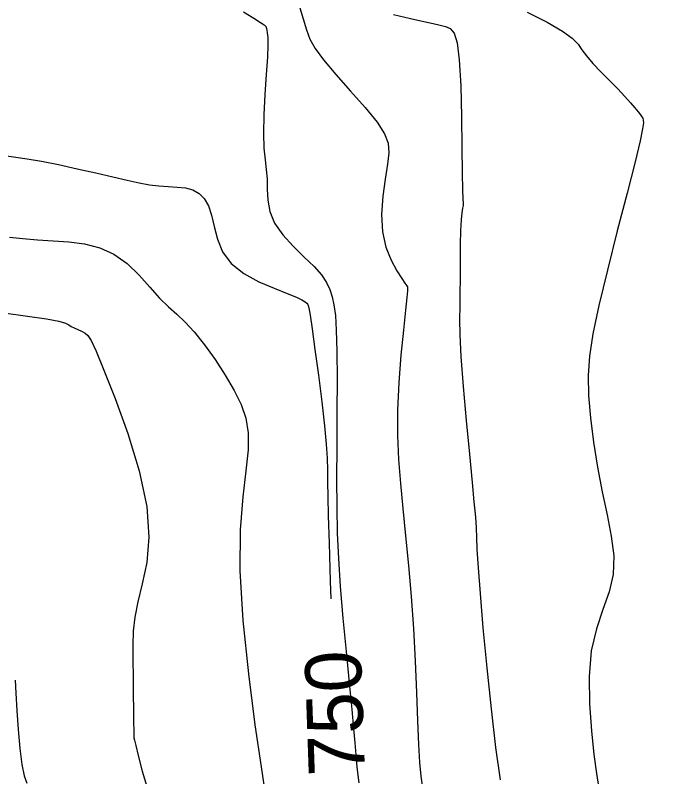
# Model space of a CAD drawing. Extents: x 2566142 to 2571431, y 418755 to 421584.
# Drawn here: x 2566634.3 to 2566869.4, y 420595.1 to 420865.6 of the extents above; entities that cross this region are included whole.
import ezdxf

# ---------------------------------------------------------------- set-up
doc = ezdxf.new("R2010")
doc.units = 0
for name, color, linetype in [('Contour_ADS_Label_Major', 7, 'Continuous'), ('Contour_ADS_Major', 7, 'Continuous'), ('Contour_ADS_Minor', 7, 'Continuous')]:
    doc.layers.add(name, color=color, linetype=linetype)

msp = doc.modelspace()

# ---------------------------------------------------------------- linework, layer by layer
at = {"layer": 'Contour_ADS_Major'}
msp.add_lwpolyline([(2566631.17, 420815.59), (2566634.42, 420815.13), (2566638.51, 420814.55), (2566643.57, 420813.71), (2566649.62, 420812.51), (2566656.24, 420811.07), (2566662.85, 420809.56), (2566668.91, 420808.14), (2566674.01, 420806.95), (2566678.27, 420806.02), (2566681.95, 420805.35), (2566685.35, 420804.92), (2566688.65, 420804.71), (2566691.83, 420804.54), (2566694.78, 420804.21), (2566697.4, 420803.52), (2566699.62, 420802.29), (2566701.45, 420800.42), (2566702.92, 420797.87), (2566704.06, 420794.57), (2566704.98, 420790.54), (2566706.1, 420786.07), (2566707.92, 420781.56), (2566710.95, 420777.37), (2566715.46, 420773.82), (2566720.85, 420770.91), (2566726.28, 420768.59), (2566730.94, 420766.79), (2566734.18, 420765.45), (2566736.17, 420764.49), (2566737.28, 420763.81), (2566737.86, 420763.32), (2566738.23, 420762.82), (2566738.58, 420761.66), (2566739.03, 420759.05), (2566739.74, 420754.24), (2566740.78, 420746.8), (2566742, 420737.71), (2566743.21, 420728.26), (2566744.19, 420719.79), (2566744.81, 420713.26), (2566745.12, 420708.24), (2566745.24, 420703.99), (2566745.29, 420699.73), (2566745.36, 420694.65), (2566745.52, 420687.78), (2566745.79, 420678.08), (2566746.21, 420664.53), (2566746.41, 420658.35)], dxfattribs=at)
at = {"layer": 'Contour_ADS_Minor'}
for points in [[(2566735.03, 420869.39), (2566736.59, 420864.32), (2566737.77, 420860.37), (2566739, 420857.06), (2566740.82, 420853.73), (2566743.78, 420849.7), (2566748.19, 420844.52), (2566753.41, 420838.64), (2566758.59, 420832.75), (2566762.86, 420827.55), (2566765.55, 420823.48), (2566766.82, 420820.1), (2566767.04, 420816.71), (2566766.55, 420812.62), (2566765.73, 420807.36), (2566764.92, 420801.26), (2566764.47, 420794.85), (2566764.75, 420788.67), (2566765.98, 420783.19), (2566767.83, 420778.55), (2566769.86, 420774.83), (2566771.63, 420772.11), (2566772.78, 420770.4), (2566773.39, 420769.48), (2566773.64, 420769.08), (2566773.7, 420768.92), (2566773.71, 420768.66), (2566773.64, 420767.68), (2566773.42, 420765.28), (2566772.95, 420760.78), (2566772.22, 420753.75)], [(2566715.45, 420866.82), (2566719.1, 420864.47), (2566721.43, 420862.95), (2566722.68, 420862.12), (2566723.2, 420861.73), (2566723.35, 420861.58), (2566723.42, 420861.44), (2566723.5, 420861.22), (2566723.59, 420860.85), (2566723.71, 420860.26), (2566723.86, 420859.33), (2566723.99, 420857.69), (2566724.02, 420854.92), (2566723.87, 420850.61), (2566723.5, 420844.56), (2566723.03, 420837.44), (2566722.64, 420830.14), (2566722.48, 420823.55), (2566722.65, 420818.35), (2566723.05, 420814.26), (2566723.48, 420810.79), (2566723.77, 420807.44), (2566723.83, 420803.82), (2566724.01, 420799.93), (2566724.73, 420795.85), (2566726.43, 420791.68), (2566729.35, 420787.52), (2566733.07, 420783.49), (2566736.98, 420779.7), (2566740.47, 420776.29), (2566743.07, 420773.31), (2566744.86, 420770.65), (2566746.06, 420768.13), (2566746.9, 420765.56), (2566747.54, 420762.7), (2566748.04, 420758.97), (2566748.38, 420753.71), (2566748.57, 420746.27), (2566748.63, 420736.28), (2566748.59, 420724.62), (2566748.51, 420712.44), (2566748.47, 420700.9), (2566748.51, 420690.82), (2566748.71, 420681.66), (2566749.11, 420672.57), (2566749.78, 420662.66), (2566750.74, 420651.4), (2566751.86, 420639.61), (2566752.97, 420628.43), (2566753.89, 420619.03), (2566754.5, 420612.16), (2566754.91, 420607.16), (2566755.26, 420602.95), (2566755.7, 420598.47), (2566756.34, 420592.96)], [(2566816.23, 420866.65), (2566823.3, 420863.06), (2566828.78, 420859.88), (2566832.26, 420857.36), (2566834.3, 420855.28), (2566835.7, 420853.32), (2566837.25, 420851.13), (2566839.55, 420848.46), (2566842.43, 420845.47), (2566845.52, 420842.37), (2566848.46, 420839.4), (2566850.95, 420836.75), (2566852.96, 420834.49), (2566854.53, 420832.64), (2566855.69, 420831.22), (2566856.49, 420830.23), (2566857, 420829.53), (2566857.3, 420828.96), (2566857.46, 420828.35), (2566857.52, 420827.4), (2566857.24, 420825.27), (2566856.34, 420820.97), (2566854.55, 420813.52), (2566851.72, 420802.41), (2566848.26, 420788.99), (2566844.72, 420775.06), (2566841.67, 420762.43), (2566839.54, 420752.45), (2566838.31, 420744.51), (2566837.84, 420737.56), (2566838.02, 420730.52), (2566838.7, 420722.58), (2566839.8, 420713.93), (2566841.22, 420705.02), (2566842.87, 420696.31), (2566844.62, 420688.15), (2566846.11, 420680.58), (2566846.96, 420673.54), (2566846.78, 420666.97)], [(2566768.73, 420865.81), (2566774.78, 420864.4), (2566779.44, 420863.38), (2566782.84, 420862.64), (2566785.33, 420862.07), (2566787.24, 420861.56), (2566788.86, 420860.86), (2566790.22, 420859.24), (2566791.3, 420855.81), (2566792.09, 420849.69), (2566792.58, 420840.46), (2566792.85, 420829.47), (2566793, 420818.54), (2566793.1, 420809.46), (2566793.24, 420803.58), (2566793.38, 420800.37), (2566793.46, 420798.85), (2566793.43, 420798.02), (2566793.25, 420797.01), (2566792.98, 420795.39), (2566792.7, 420792.88), (2566792.48, 420789.16), (2566792.38, 420784.11), (2566792.37, 420778.22), (2566792.37, 420772.2), (2566792.33, 420766.7)], [(2566632.26, 420786.74), (2566636.97, 420786.23), (2566642.2, 420785.82), (2566647.73, 420785.47), (2566653.34, 420785.07), (2566658.91, 420784.35), (2566664.29, 420783.01), (2566669.36, 420780.73), (2566674.02, 420777.34), (2566678.27, 420773.24), (2566682.11, 420768.99), (2566685.57, 420765.13), (2566688.69, 420762.04), (2566691.65, 420759.36), (2566694.65, 420756.55), (2566697.9, 420753.07), (2566701.51, 420748.55), (2566705.27, 420743.27), (2566708.88, 420737.69), (2566712.06, 420732.27), (2566714.54, 420727.3), (2566716.24, 420722.44), (2566717.11, 420717.22), (2566717.1, 420711.16), (2566716.28, 420703.75), (2566715.11, 420694.47), (2566714.18, 420682.8), (2566714.07, 420668.19), (2566715.17, 420650.56), (2566717.15, 420631.64), (2566719.48, 420613.59), (2566721.65, 420598.59), (2566723.25, 420588.24)], [(2566792.33, 420766.7), (2566792.23, 420762.12), (2566792.16, 420757.62), (2566792.27, 420752.07), (2566792.68, 420744.33), (2566793.5, 420733.76), (2566794.56, 420721.61), (2566795.67, 420709.65), (2566796.63, 420699.6), (2566797.29, 420692.76), (2566797.69, 420688.49), (2566797.91, 420685.71), (2566798.03, 420683.31), (2566798.15, 420680.26), (2566798.36, 420675.84), (2566798.76, 420669.37), (2566799.45, 420660.19), (2566800.5, 420647.98), (2566801.83, 420633.84), (2566803.36, 420619.21), (2566804.98, 420605.56), (2566806.6, 420594.06)], [(2566630.25, 420759.85), (2566638.58, 420758.74), (2566645.41, 420757.73), (2566649.79, 420756.89), (2566652.17, 420756.2), (2566653.36, 420755.61), (2566654.17, 420755.05), (2566655.22, 420754.5), (2566656.51, 420753.94), (2566657.86, 420753.34), (2566659.09, 420752.7), (2566660.12, 420751.85), (2566661.29, 420750), (2566663.03, 420746.22), (2566665.78, 420739.56), (2566669.75, 420729.49), (2566674.23, 420717.07), (2566678.3, 420703.79), (2566681.03, 420691.12), (2566681.77, 420680.24), (2566680.98, 420671.16), (2566679.41, 420663.58), (2566677.8, 420657.22), (2566676.74, 420651.75), (2566676.21, 420646.78), (2566676.05, 420641.86), (2566676.07, 420636.55), (2566676.13, 420630.6), (2566676.2, 420624.48), (2566676.27, 420618.86), (2566676.32, 420614.39), (2566676.36, 420611.53)], [(2566772.22, 420753.75), (2566771.37, 420744.88), (2566770.61, 420735.09), (2566770.14, 420725.34), (2566770.11, 420716.32), (2566770.47, 420707.8), (2566771.14, 420699.3), (2566772.02, 420690.37), (2566773.01, 420680.63), (2566774.04, 420670.15), (2566775.01, 420659.11), (2566775.84, 420647.71), (2566776.46, 420636.18), (2566776.92, 420625.06), (2566777.27, 420614.99), (2566777.6, 420606.56), (2566777.95, 420600.17), (2566778.4, 420595.28), (2566779.03, 420591.16)], [(2566846.78, 420666.97), (2566845.34, 420660.75), (2566843.13, 420654.48), (2566840.8, 420647.66), (2566839, 420639.83), (2566838.24, 420630.72), (2566838.35, 420620.97), (2566839.03, 420611.44), (2566839.94, 420602.99), (2566840.84, 420596.25), (2566841.71, 420590.93), (2566842.6, 420586.54), (2566843.55, 420582.57), (2566844.64, 420578.62), (2566845.99, 420574.75), (2566847.73, 420571.16), (2566850, 420568.01), (2566852.92, 420565.42), (2566856.49, 420563.12), (2566860.69, 420560.81), (2566865.5, 420558.15), (2566870.8, 420554.92)], [(2566634.21, 420629.42), (2566634.48, 420624.76), (2566634.82, 420618.7), (2566635.27, 420611.87), (2566635.84, 420605.17), (2566636.55, 420599.49), (2566637.42, 420595.48), (2566638.38, 420592.86)], [(2566676.36, 420611.53), (2566676.38, 420610.01), (2566676.39, 420609.39), (2566676.4, 420609.19), (2566676.43, 420608.96), (2566676.62, 420608.15), (2566677.08, 420606.22), (2566677.97, 420602.63), (2566679.41, 420597.05), (2566681.5, 420590.15)]]:
    msp.add_lwpolyline(points, dxfattribs=at)

# ---------------------------------------------------------------- texts
at = {"layer": 'Contour_ADS_Label_Major'}
msp.add_text('750', height=20, rotation=92.0046, dxfattribs=at).set_placement((2566758.61, 420595.69))

doc.saveas('drawing.dxf')
